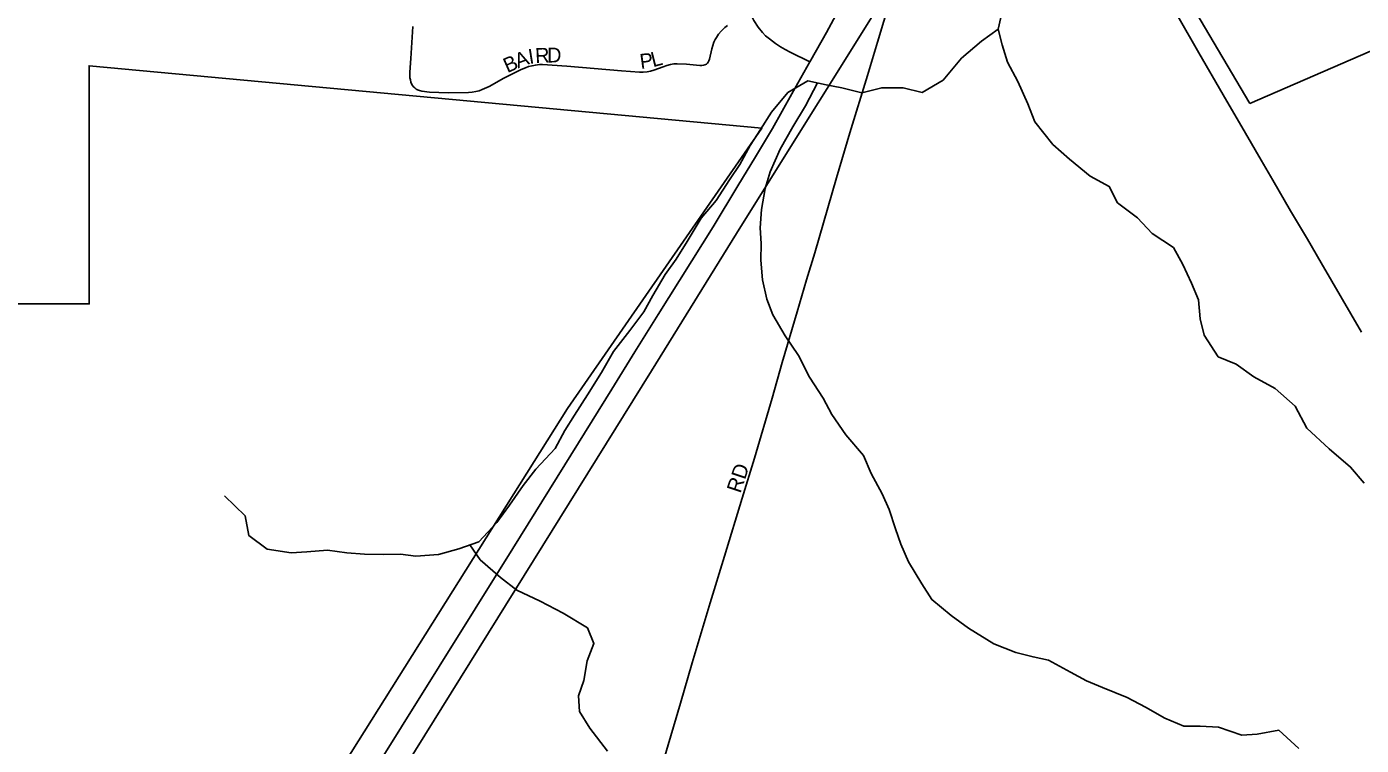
# Model space of a CAD drawing. Extents: x 1442749 to 1756758, y 235267 to 677782.
# Drawn here: x 1589318 to 1593799, y 520821 to 523234 of the extents above; entities that cross this region are included whole.
import ezdxf

# ---------------------------------------------------------------- set-up
doc = ezdxf.new("R2010")
doc.units = 0
for name, color, linetype in [('GM_X_City_Street', 7, 'Continuous'), ('GM_X_City_Street_Text', 7, 'Continuous'), ('GM_X_Corporation', 7, 'Continuous'), ('GM_X_Minor_River', 7, 'Continuous'), ('GM_X_Rail_Line', 7, 'Continuous'), ('GM_X_State_Route', 7, 'Continuous'), ('GM_X_US_Route', 7, 'Continuous')]:
    doc.layers.add(name, color=color, linetype=linetype)

msp = doc.modelspace()

# ---------------------------------------------------------------- linework, layer by layer
at = {"layer": 'GM_X_City_Street'}
for points in [[(1591457.2, 520773.9), (1591513.4, 520962.5), (1591553, 521098), (1591613, 521299.2), (1591661.1, 521456.1), (1591720.5, 521650.7), (1591761.3, 521785.8), (1591820.6, 521987.2), (1591855.1, 522107.1), (1591904.6, 522277.2), (1591936.4, 522384.1), (1591963.8, 522475.2), (1592037.4, 522727.1), (1592082.1, 522878.1), (1592141.3, 523070.1), (1592174.8, 523182.6), (1592217.1, 523324.1)], [(1591747, 523279.5), (1591759.3, 523255.2), (1591773.9, 523232.6), (1591788.7, 523214.6), (1591799, 523204.3), (1591812.3, 523193.2), (1591831.9, 523178.5), (1591849.3, 523167.3), (1591864.5, 523158.1), (1591881, 523148.9), (1591905.6, 523136.9), (1591922.4, 523128.8), (1591947.5, 523116.6)], [(1590614.2, 523235), (1590607.5, 523127.5), (1590604.4, 523082.1), (1590605, 523063.1), (1590606.4, 523055.5), (1590608.4, 523048.2), (1590610.7, 523042.4), (1590613.3, 523037.3), (1590617, 523032.1), (1590620.8, 523028.6), (1590625.9, 523024.8), (1590630.6, 523022.6), (1590636.8, 523020.1), (1590645.3, 523018), (1590670.7, 523015.1), (1590732.7, 523012.8), (1590801.1, 523013.7), (1590814.2, 523015), (1590826.5, 523017), (1590837.6, 523019.6), (1590847.8, 523023), (1590871, 523033.6), (1590919.9, 523061.5), (1590978.3, 523090.8), (1590992.5, 523096.5), (1591003.3, 523100.3), (1591015, 523103.5), (1591026.4, 523105.7), (1591040, 523107.1), (1591050, 523107.3), (1591132.2, 523102), (1591315.3, 523086.6), (1591375.3, 523082.1), (1591387.8, 523081.8), (1591401.3, 523082.9), (1591413, 523084.8), (1591423.9, 523088.1), (1591455.4, 523099.7), (1591467.9, 523104.4), (1591479.5, 523107.2), (1591490.7, 523109.3), (1591501.6, 523110.1), (1591532.9, 523108.1), (1591578.2, 523104.5), (1591584.7, 523104.1), (1591590.5, 523104.8), (1591595.3, 523106.3), (1591600.3, 523108.9), (1591603.5, 523112), (1591606.5, 523115.8), (1591608.9, 523120.1), (1591610.9, 523125), (1591618.2, 523160.2), (1591625.7, 523182.6), (1591630, 523191), (1591633.9, 523197.8), (1591641.4, 523208.9), (1591649.7, 523219.6), (1591656, 523226.3), (1591662, 523231.5), (1591671.4, 523238)]]:
    msp.add_lwpolyline(points, dxfattribs=at)
at = {"layer": 'GM_X_Corporation'}
msp.add_lwpolyline([(1593424.4, 522977), (1593855.8, 523163.9), (1594596.6, 522706.8), (1594576.3, 522566.9), (1594661.8, 522553.6), (1594748.7, 524445.5), (1595747.9, 524375.8), (1595911.5, 525709), (1595213.9, 525770.1), (1593215.5, 524854.2), (1592993.9, 524531.5), (1592743.5, 524131)], close=True, dxfattribs=at)
msp.add_lwpolyline([(1590202.3, 520470.8), (1591133.7, 521952.2), (1591786.5, 522893.8), (1589527.9, 523103.4), (1589528, 522303.2), (1587479.4, 522303.2)], dxfattribs=at)
at = {"layer": 'GM_X_Minor_River'}
for points in [[(1592594.7, 523289.6), (1592579.9, 523225.6), (1592593.3, 523173.3), (1592610.7, 523114.9), (1592646, 523050.3), (1592679.2, 522975.7), (1592702.5, 522915.3), (1592763.7, 522838.3), (1592819.3, 522789.6), (1592888.7, 522732.6), (1592952.5, 522697.8), (1592979.9, 522643.3), (1593047.4, 522592.4), (1593096.9, 522539.6), (1593168.5, 522492.7), (1593199.9, 522436.2), (1593229.2, 522373.6), (1593252.6, 522317.2), (1593257.9, 522253), (1593271.3, 522198.6), (1593318.5, 522125.9), (1593378.3, 522101.1), (1593438, 522058.3), (1593509.6, 522019.4), (1593577.1, 521960.4), (1593616.3, 521885.8), (1593691.6, 521816.7), (1593763.1, 521755.7), (1593808.5, 521701)], [(1592579.9, 523225.6), (1592523.3, 523186.1), (1592456.5, 523128.7), (1592395.5, 523055.2), (1592324.9, 523013.9), (1592260.9, 523028.6), (1592188.8, 523029.5), (1592122.4, 523012.2), (1592054.5, 523029), (1592002.5, 523039.6), (1591940.5, 523052.4), (1591873.9, 523013), (1591819, 522947.4), (1591782.3, 522889.7), (1591747.5, 522835.9), (1591712.7, 522772.1), (1591678, 522720.4), (1591633.1, 522650.7), (1591582.3, 522591.1), (1591535.3, 522513.4), (1591498.5, 522453.6), (1591461.8, 522401.9), (1591420.9, 522332.1), (1591390.2, 522276.3), (1591343.4, 522214.6), (1591288.4, 522143.1), (1591247.5, 522073.3), (1591200.5, 521997.6), (1591157.6, 521929.9), (1591124.9, 521878.1), (1591092.2, 521818.3), (1591027.2, 521748.8), (1590984.5, 521693.2), (1590939.6, 521627.5), (1590896.8, 521569.8), (1590835.9, 521504.3), (1590769.5, 521481), (1590701.1, 521461.7), (1590624.9, 521456.6), (1590572.9, 521463.2), (1590516.7, 521461.8), (1590452.6, 521462.5), (1590392.5, 521467.2), (1590328.5, 521476), (1590258.3, 521470.8), (1590206.2, 521467.4), (1590126.1, 521480.3), (1590064.5, 521525.2), (1590051.3, 521591.5), (1589981.9, 521658.5)], [(1591972.8, 523045.7), (1591933.5, 522968.2), (1591890.6, 522898.5), (1591847.6, 522822.7), (1591814.6, 522746.9), (1591797.9, 522690.9), (1591785.1, 522620.8), (1591780.3, 522558.7), (1591783.7, 522506.5), (1591783.1, 522450.3), (1591788.3, 522384.1), (1591803.6, 522319.7), (1591823, 522267.3), (1591864.3, 522196.7), (1591909.6, 522130), (1591946.8, 522057.3), (1591992.1, 521986.6), (1592021.5, 521932.1), (1592068.8, 521863.3), (1592128.1, 521794.5), (1592153.4, 521734), (1592190.7, 521665.3), (1592214.1, 521612.9), (1592235.4, 521548.5), (1592252.8, 521496.1), (1592278.2, 521437.7), (1592323.4, 521362.9), (1592356.8, 521310.4), (1592422.4, 521257.5), (1592480, 521214.7), (1592565.5, 521161.6), (1592639.3, 521132.6), (1592697.3, 521117.9), (1592749.3, 521107.3), (1592823, 521066.3), (1592876.7, 521037.6), (1592930.6, 521015), (1593012.4, 520981.9), (1593074.1, 520949.1), (1593139.8, 520912.3), (1593203.6, 520885.5), (1593257.7, 520884.9), (1593319.8, 520882.1), (1593397.7, 520855.2), (1593449.8, 520858.6), (1593522.1, 520871.8), (1593589.5, 520810.8)], [(1590806.5, 521494), (1590841.2, 521444.1), (1590908.7, 521385.1), (1590964.3, 521342.4), (1591042, 521305.4), (1591119.7, 521264.4), (1591201.3, 521215.3), (1591222.7, 521162.9), (1591200, 521105), (1591189.2, 521038.9), (1591170.5, 520987), (1591173.9, 520934.8), (1591209.3, 520878.2), (1591268.5, 520801.3)]]:
    msp.add_lwpolyline(points, dxfattribs=at)
at = {"layer": 'GM_X_Rail_Line'}
msp.add_lwpolyline([(1589372.8, 518793.5), (1591416.1, 522078.5), (1591716, 522563.1), (1592240.7, 523404.4), (1592690.6, 524129.2), (1593086.7, 524761.4), (1593337.9, 525170.4), (1593434.7, 525342.1), (1593518.6, 525504.4)], dxfattribs=at)
at = {"layer": 'GM_X_State_Route'}
msp.add_lwpolyline([(1593799.3, 522208.3), (1593664.6, 522441.1), (1593618.5, 522520.5), (1593561.8, 522616.5), (1593502.2, 522718.5), (1593462.7, 522786.6), (1593409.8, 522877.2), (1593335.1, 523005.2), (1593253.1, 523147.1), (1593183, 523269.4), (1593118.6, 523379.7), (1593055.4, 523486.9), (1592965.7, 523640.8), (1592896.5, 523759.5), (1592859.5, 523823.9), (1592832.6, 523870.7)], dxfattribs=at)
at = {"layer": 'GM_X_US_Route'}
for points in [[(1591764.8, 522797.7), (1591822, 522892.8), (1591887.4, 523008.6), (1591947.5, 523116.6), (1591950.3, 523121.6), (1592003, 523214.9), (1592065.5, 523330.4), (1592115.2, 523426.8), (1592170.1, 523538.9), (1592193.9, 523587.3), (1592272.9, 523748.1), (1592317.9, 523843.1), (1592368.6, 523956.9), (1592431.9, 524108.3), (1592496.5, 524263.2), (1592534.1, 524350.9)], [(1590478.5, 520725.4), (1590576.2, 520883.4), (1590949.9, 521481.9), (1591124.6, 521763.5), (1591282.4, 522017), (1591360.2, 522142.4), (1591438.5, 522267.6), (1591622.5, 522562.8), (1591706.2, 522700.2), (1591764.8, 522797.7)]]:
    msp.add_lwpolyline(points, dxfattribs=at)

# ---------------------------------------------------------------- texts
at = {"layer": 'GM_X_City_Street_Text'}
for s, rotation, p in [('B', 23.8491, (1590932, 523078.2)), ('A', 20.6814, (1590967.6, 523094)), ('I', 9.1317, (1591006.2, 523108.8)), ('R', 2.769, (1591026.4, 523112.2)), ('D', 0.3498, (1591065.4, 523114.1)), ('P', 7.6741, (1591379.9, 523092.4)), ('L', 14.2937, (1591420.9, 523098.3)), ('RD', 71.5796, (1591714.6, 521665.3))]:
    msp.add_text(s, height=50, rotation=rotation, dxfattribs=at).set_placement(p)

doc.saveas('drawing.dxf')
